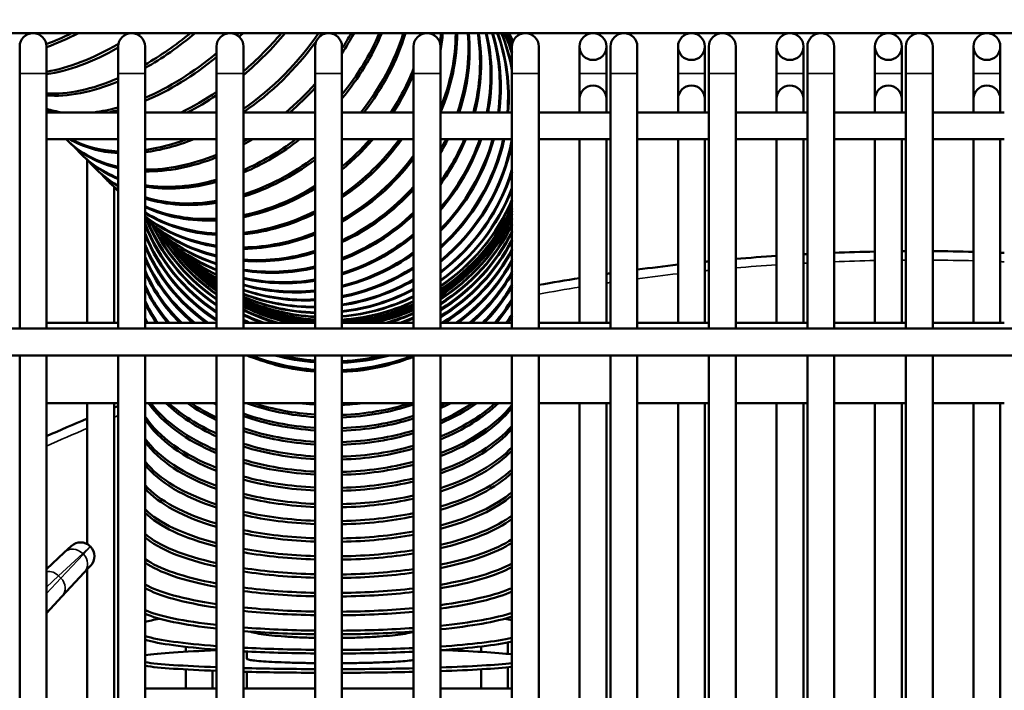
# Model space of a CAD drawing. Header units: inches. Extents: x 1 to 271, y 5 to 171.
# Tile 291 of 334: x 135.87 to 140.2, y 141.79 to 144.74. Entities that reach past the tile are written whole.
import ezdxf

# ---------------------------------------------------------------- set-up
doc = ezdxf.new("R2010")
doc.units = ezdxf.units.IN
doc.header["$LTSCALE"] = 8
doc.header["$MEASUREMENT"] = 0
for name, color, linetype, lineweight in [('Dimension (ANSI)', 7, 'Continuous', 25), ('Visible (ANSI)', 7, 'Continuous', 50), ('Visible Narrow (ANSI)', 7, 'Continuous', 35)]:
    doc.layers.add(name, color=color, linetype=linetype, lineweight=lineweight)
doc.styles.add('Dimension Text', font='tahoma.ttf')
doc.dimstyles.new('Dual Dimension', dxfattribs={"dimscale": 8, "dimtxt": 0.12, "dimasz": 0.098425, "dimexe": 0.125, "dimexo": 0.0625, "dimgap": 0.031496, "dimtad": 0, "dimtih": 1, "dimtoh": 1, "dimrnd": 1e-08, "dimzin": 4, "dimdsep": 46, "dimtxsty": 'Dimension Text', "dimcen": 0.09, "dimdle": 0.393701, "dimclrd": 256, "dimclre": 256, "dimclrt": 256, "dimadec": 0, "dimazin": 1, "dimtfac": 1, "dimtofl": 0, "dimtmove": 0, "dimatfit": 3, "dimfxl": 1, "dimtolj": 1, "dimtzin": 4, "dimlwd": -1, "dimlwe": -1, "dimarcsym": 0})

# ---------------------------------------------------------------- blocks, each defined once
blk = doc.blocks.new('*D10')
at = {"layer": 'Defpoints', "color": 0, "transparency": 16777216}
for p in [(179.2848, 157.7079), (123.1798, 140.6812), (179.2848, 140.6812)]:
    blk.add_point(p, dxfattribs=at)
at = {"layer": 'Dimension (ANSI)', "transparency": 16777216}
for p, q in [((123.1798, 141.1812), (123.1798, 158.7079)), ((179.2848, 141.1812), (179.2848, 158.7079)), ((123.9672, 157.7079), (146.443, 157.7079)), ((178.4974, 157.7079), (156.0215, 157.7079))]:
    blk.add_line(p, q, dxfattribs=at)
for points in [[(123.9672, 157.8392), (123.9672, 157.5767), (123.1798, 157.7079)], [(178.4974, 157.8392), (178.4974, 157.5767), (179.2848, 157.7079)]]:
    blk.add_solid(points, dxfattribs=at)
at = {"layer": 'Dimension (ANSI)', "transparency": 16777216, "insert": (151.2323, 157.7079), "char_height": 0.96, "attachment_point": 5, "style": 'Dimension Text'}
blk.add_mtext('\\A1;{\\H3.0x;(}\\S56.11^ 1425.1 mm;{\\H3.0x;)}', dxfattribs=at)

msp = doc.modelspace()

# ---------------------------------------------------------------- linework, layer by layer
at = {"layer": 'Visible (ANSI)'}
for p, q in [((150.7916, 144.6842), (130.6702, 144.6842)), ((135.8671, 144.6252), (135.8671, 144.5071)), ((135.9852, 144.5071), (135.9852, 144.6252)), ((136.3002, 144.6252), (136.3002, 144.5071)), ((136.4183, 144.5071), (136.4183, 144.6252)), ((136.7332, 144.6252), (136.7332, 144.5071)), ((136.8513, 144.5071), (136.8513, 144.6252)), ((137.1663, 144.6252), (137.1663, 144.5071)), ((137.2844, 144.5071), (137.2844, 144.6252)), ((137.5994, 144.6252), (137.5994, 144.5071)), ((137.7175, 144.5071), (137.7175, 144.6252)), ((138.0324, 144.6252), (138.0324, 144.5071)), ((138.1506, 144.5071), (138.1506, 144.6252)), ((138.3298, 144.6252), (138.3298, 144.5071)), ((138.4479, 144.5071), (138.4479, 144.6252)), ((138.4655, 144.6252), (138.4655, 144.5071)), ((138.5836, 144.5071), (138.5836, 144.6252)), ((138.7629, 144.6252), (138.7629, 144.5071)), ((138.881, 144.5071), (138.881, 144.6252)), ((138.8986, 144.6252), (138.8986, 144.5071)), ((139.0167, 144.5071), (139.0167, 144.6252)), ((139.1959, 144.6252), (139.1959, 144.5071)), ((139.314, 144.5071), (139.314, 144.6252)), ((139.3317, 144.6252), (139.3317, 144.5071)), ((139.4498, 144.5071), (139.4498, 144.6252)), ((139.629, 144.6252), (139.629, 144.5071)), ((139.7471, 144.5071), (139.7471, 144.6252)), ((139.7647, 144.6252), (139.7647, 144.5071)), ((139.8828, 144.5071), (139.8828, 144.6252)), ((140.0621, 144.6252), (140.0621, 144.5071)), ((140.1802, 144.5071), (140.1802, 144.6252)), ((135.8671, 144.5071), (135.8671, 143.385)), ((135.9852, 144.5071), (135.9852, 143.385)), ((136.3002, 144.5071), (136.3002, 143.385)), ((136.4183, 144.5071), (136.4183, 143.385)), ((136.7332, 144.5071), (136.7332, 143.385)), ((136.8513, 144.5071), (136.8513, 143.385)), ((137.1663, 144.5071), (137.1663, 143.385)), ((137.2844, 144.5071), (137.2844, 143.385)), ((137.5994, 144.5071), (137.5994, 143.385)), ((137.7175, 144.5071), (137.7175, 143.385)), ((138.0324, 144.5071), (138.0324, 143.385)), ((138.1506, 144.5071), (138.1506, 143.385)), ((138.3298, 144.5071), (138.3298, 144.3947)), ((138.4479, 144.5071), (138.4479, 144.3947)), ((138.4655, 144.5071), (138.4655, 143.385)), ((138.5836, 144.5071), (138.5836, 143.385)), ((138.7629, 144.5071), (138.7629, 144.3947)), ((138.881, 144.5071), (138.881, 144.3947)), ((138.8986, 144.5071), (138.8986, 143.385)), ((139.0167, 144.5071), (139.0167, 143.385)), ((139.1959, 144.5071), (139.1959, 144.3947)), ((139.314, 144.5071), (139.314, 144.3947)), ((139.3317, 144.5071), (139.3317, 143.385)), ((139.4498, 144.5071), (139.4498, 143.385)), ((139.629, 144.5071), (139.629, 144.3947)), ((139.7471, 144.5071), (139.7471, 144.3947)), ((139.7647, 144.5071), (139.7647, 143.385)), ((139.8828, 144.5071), (139.8828, 143.385)), ((140.0621, 144.5071), (140.0621, 144.3947)), ((140.1802, 144.5071), (140.1802, 144.3947)), ((138.3298, 144.3947), (138.3298, 144.3356)), ((138.4479, 144.3356), (138.4479, 144.3947)), ((138.7629, 144.3947), (138.7629, 144.3356)), ((138.881, 144.3356), (138.881, 144.3947)), ((139.1959, 144.3947), (139.1959, 144.3356)), ((139.314, 144.3356), (139.314, 144.3947)), ((139.629, 144.3947), (139.629, 144.3356)), ((139.7471, 144.3356), (139.7471, 144.3947)), ((140.0621, 144.3947), (140.0621, 144.3356)), ((140.1802, 144.3356), (140.1802, 144.3947)), ((135.9852, 144.3356), (136.3002, 144.3356)), ((136.4183, 144.3356), (136.7332, 144.3356)), ((136.8513, 144.3356), (137.1663, 144.3356)), ((137.2844, 144.3356), (137.5994, 144.3356)), ((137.7175, 144.3356), (138.0324, 144.3356)), ((138.1506, 144.3356), (138.4655, 144.3356)), ((138.5836, 144.3356), (138.8986, 144.3356)), ((139.0167, 144.3356), (139.3317, 144.3356)), ((139.4498, 144.3356), (139.7647, 144.3356)), ((139.8828, 144.3356), (140.1978, 144.3356)), ((135.9852, 144.2175), (136.3002, 144.2175)), ((136.0724, 144.2167), (136.0806, 144.2085)), ((136.4183, 144.2175), (136.7332, 144.2175)), ((136.8513, 144.2175), (137.1663, 144.2175)), ((137.2844, 144.2175), (137.5994, 144.2175)), ((137.7175, 144.2175), (138.0324, 144.2175)), ((138.1506, 144.2175), (138.4655, 144.2175)), ((138.3298, 144.2175), (138.3298, 143.4104)), ((138.4479, 144.2175), (138.4479, 143.4104)), ((138.5836, 144.2175), (138.8986, 144.2175)), ((138.7629, 144.2175), (138.7629, 143.4104)), ((138.881, 144.2175), (138.881, 143.4104)), ((139.0167, 144.2175), (139.3317, 144.2175)), ((139.1959, 144.2175), (139.1959, 143.4104)), ((139.314, 144.2175), (139.314, 143.4104)), ((139.4498, 144.2175), (139.7647, 144.2175)), ((139.629, 144.2175), (139.629, 143.4104)), ((139.7471, 144.2175), (139.7471, 143.4104)), ((139.8828, 144.2175), (140.1978, 144.2175)), ((140.0621, 144.2175), (140.0621, 143.4104)), ((140.1802, 144.2175), (140.1802, 143.4104)), ((136.1358, 144.1534), (136.1436, 144.1456)), ((136.1644, 144.126), (136.1644, 143.4104)), ((136.1958, 144.0933), (136.2032, 144.086)), ((136.2524, 144.0367), (136.2593, 144.0298)), ((136.2825, 144.0079), (136.2825, 143.4104)), ((136.4416, 143.8475), (136.4466, 143.8425)), ((136.479, 143.8101), (136.4835, 143.8057)), ((136.5122, 143.7769), (136.5161, 143.773)), ((136.5412, 143.7479), (136.5446, 143.7446)), ((136.5658, 143.7233), (136.5687, 143.7205)), ((136.5861, 143.7031), (136.5884, 143.7008)), ((136.6019, 143.6873), (136.6036, 143.6855)), ((136.6132, 143.6759), (136.6143, 143.6748)), ((136.62, 143.6691), (136.6206, 143.6686)), ((136.3002, 143.4104), (135.9852, 143.4104)), ((136.7332, 143.4104), (136.4183, 143.4104)), ((137.1663, 143.4104), (136.8513, 143.4104)), ((137.5994, 143.4104), (137.2844, 143.4104)), ((138.0324, 143.4104), (137.7175, 143.4104)), ((138.4655, 143.4104), (138.1506, 143.4104)), ((138.8986, 143.4104), (138.5836, 143.4104)), ((139.3317, 143.4104), (139.0167, 143.4104)), ((139.7647, 143.4104), (139.4498, 143.4104)), ((140.1978, 143.4104), (139.8828, 143.4104)), ((150.8541, 143.385), (130.6702, 143.385)), ((150.8541, 143.2669), (130.6702, 143.2669)), ((135.8671, 143.2669), (135.8671, 138.8968)), ((135.9852, 143.2669), (135.9852, 138.8968)), ((136.3002, 143.2669), (136.3002, 138.8968)), ((136.4183, 143.2669), (136.4183, 138.8968)), ((136.7332, 143.2669), (136.7332, 138.8968)), ((136.8513, 143.2669), (136.8513, 138.8968)), ((137.1663, 143.2669), (137.1663, 138.8968)), ((137.2844, 143.2669), (137.2844, 138.8968)), ((137.5994, 143.2669), (137.5994, 138.8968)), ((137.7175, 143.2669), (137.7175, 138.8968)), ((138.0324, 143.2669), (138.0324, 138.8968)), ((138.1506, 143.2669), (138.1506, 138.8968)), ((138.4655, 143.2669), (138.4655, 138.8968)), ((138.5836, 143.2669), (138.5836, 138.8968)), ((138.8986, 143.2669), (138.8986, 138.8968)), ((139.0167, 143.2669), (139.0167, 138.8968)), ((139.3317, 143.2669), (139.3317, 138.8968)), ((139.4498, 143.2669), (139.4498, 138.8968)), ((139.7647, 143.2669), (139.7647, 138.8968)), ((139.8828, 143.2669), (139.8828, 138.8968)), ((136.3002, 143.0566), (135.9852, 143.0566)), ((136.1644, 143.0566), (136.1644, 142.4364)), ((136.2825, 143.0566), (136.2825, 141.4711)), ((136.7332, 143.0566), (136.4183, 143.0566)), ((137.1663, 143.0566), (136.8513, 143.0566)), ((137.5994, 143.0566), (137.2844, 143.0566)), ((138.0324, 143.0566), (137.7175, 143.0566)), ((138.4655, 143.0566), (138.1506, 143.0566)), ((138.3298, 143.0566), (138.3298, 140.9147)), ((138.4479, 143.0566), (138.4479, 140.9147)), ((138.8986, 143.0566), (138.5836, 143.0566)), ((138.7629, 143.0566), (138.7629, 140.9147)), ((138.881, 143.0566), (138.881, 140.9147)), ((139.3317, 143.0566), (139.0167, 143.0566)), ((139.1959, 143.0566), (139.1959, 140.8091)), ((139.314, 143.0566), (139.314, 140.7679)), ((139.7647, 143.0566), (139.4498, 143.0566)), ((139.629, 143.0566), (139.629, 140.7369)), ((139.7471, 143.0566), (139.7471, 140.7369)), ((140.1978, 143.0566), (139.8828, 143.0566)), ((140.0621, 143.0566), (140.0621, 140.6033)), ((140.1802, 143.0566), (140.1802, 140.3958)), ((136.0633, 142.3998), (135.9852, 142.3269)), ((136.0633, 142.3998), (136.0938, 142.4282)), ((136.1783, 142.4256), (136.1771, 142.4267)), ((136.0527, 142.206), (136.1513, 142.3118)), ((136.1797, 142.3422), (136.1513, 142.3118)), ((136.1644, 142.3258), (136.1644, 141.5669)), ((136.0527, 142.206), (135.9852, 142.1336)), ((138.0148, 142.1128), (138.0148, 142.1055)), ((138.0148, 142.0042), (138.0148, 141.9538)), ((136.5975, 141.9849), (136.5975, 141.9634)), ((136.7156, 141.9738), (136.7156, 141.969)), ((136.866, 141.9643), (136.866, 141.9324)), ((137.8967, 141.9864), (137.8967, 141.9627)), ((136.5975, 141.8854), (136.5975, 141.8016)), ((136.7156, 141.8798), (136.7156, 141.8016)), ((136.866, 141.8751), (136.866, 141.8016)), ((137.8967, 141.8861), (137.8967, 141.8016)), ((138.0148, 141.8951), (138.0148, 141.8016)), ((136.7332, 141.8016), (136.4183, 141.8016)), ((137.1663, 141.8016), (136.8513, 141.8016)), ((137.5994, 141.8016), (137.2844, 141.8016)), ((138.0324, 141.8016), (137.7175, 141.8016))]:
    msp.add_line(p, q, dxfattribs=at)
for centre in [(138.3888, 144.6252), (138.8219, 144.6252), (139.255, 144.6252), (139.688, 144.6252), (140.1211, 144.6252)]:
    msp.add_circle(centre, 0.0591, dxfattribs=at)
for centre, radius, start, end in [((135.9261, 144.6252), 0.0591, 0, 180), ((136.3592, 144.6252), 0.0591, 0, 180), ((136.7923, 144.6252), 0.0591, 0, 180), ((137.2254, 144.6252), 0.0591, 0, 180), ((137.6584, 144.6252), 0.0591, 0, 180), ((137.241, 144.2856), 0.875, 24.4978, 27.1024), ((138.0915, 144.6252), 0.0591, 0, 180), ((138.5246, 144.6252), 0.0591, 0, 180), ((138.9576, 144.6252), 0.0591, 0, 180), ((139.3907, 144.6252), 0.0591, 0, 180), ((139.8238, 144.6252), 0.0591, 0, 180), ((138.3888, 144.3947), 0.0591, 0, 180), ((138.8219, 144.3947), 0.0591, 0, 180), ((139.255, 144.3947), 0.0591, 0, 180), ((139.688, 144.3947), 0.0591, 0, 180), ((140.1211, 144.3947), 0.0591, 0, 180), ((137.241, 144.2856), 0.875, 302.9955, 334.7599), ((139.8223, 134.2766), 9.4488, 93.80097, 94.89093), ((139.8223, 134.2766), 9.4488, 92.97647, 93.08347), ((139.8223, 134.2766), 9.4488, 91.17221, 92.25952), ((139.8223, 134.2766), 9.4488, 90.34908, 90.45593), ((139.8223, 134.2766), 9.4488, 88.54591, 89.63288), ((139.8223, 134.2766), 9.4488, 87.72242, 87.82935), ((137.241, 144.2856), 0.875, 224.9214, 234.5293), ((139.8223, 134.2766), 9.4488, 96.43778, 97.53273), ((139.8223, 134.2766), 9.4488, 95.61015, 95.71753), ((139.8223, 134.2766), 9.4488, 99.08836, 100.19075), ((139.8223, 134.2766), 9.4488, 98.25578, 98.36377), ((137.241, 144.2856), 0.875, 243.5573, 265.104), ((137.241, 144.2856), 0.875, 272.8451, 294.1791), ((139.8223, 134.2766), 9.4488, 111.88589, 112.00108), ((139.8223, 134.2766), 9.4488, 112.77567, 113.95961), ((136.1347, 142.3843), 0.06, 45, 133), ((136.1358, 142.3832), 0.06, 317, 45)]:
    msp.add_arc(centre, radius, start, end, dxfattribs=at)
for centre, major_axis, ratio, start_param, end_param in [((136.2517, 145.2748), (0.6187, 0.6187), 0.440394, 3.890643, 4.064638), ((136.2619, 145.2647), (-0.6187, -0.6187), 0.440394, 0.734313, 0.953114), ((136.3311, 145.1955), (0.6187, 0.6187), 0.485302, 4.322288, 4.326127), ((136.341, 145.1856), (-0.6187, -0.6187), 0.485302, 1.18865, 1.205788), ((136.4083, 145.1183), (0.6187, 0.6187), 0.528964, 4.240086, 4.530048), ((136.4179, 145.1087), (-0.6187, -0.6187), 0.528964, 1.084775, 1.405822), ((136.4831, 145.0435), (0.6187, 0.6187), 0.571268, 4.689574, 4.702974), ((136.4924, 145.0342), (-0.6187, -0.6187), 0.571268, 1.550084, 1.576406), ((136.6247, 144.9019), (0.6187, 0.6187), 0.651372, 4.447037, 4.990514), ((136.5553, 144.9713), (0.6187, 0.6187), 0.612106, 4.583518, 4.854801), ((136.5642, 144.9623), (-0.6187, -0.6187), 0.612106, 1.428456, 1.726599), ((136.6333, 144.8933), (-0.6187, -0.6187), 0.651372, 1.293252, 1.808321), ((136.6333, 144.8933), (-0.6187, -0.6187), 0.651372, 1.8405, 1.861065), ((136.7545, 144.7721), (0.6187, 0.6187), 0.724793, 4.851553, 5.224317), ((136.7623, 144.7643), (-0.6187, -0.6187), 0.724793, 1.695897, 2.092988), ((136.6911, 144.8354), (0.6187, 0.6187), 0.688967, 5.019264, 5.11305), ((136.6993, 144.8272), (-0.6187, -0.6187), 0.688967, 1.860083, 1.982587), ((136.8145, 144.712), (0.6187, 0.6187), 0.758758, 4.855471, 5.325638), ((136.8219, 144.7047), (-0.6187, -0.6187), 0.758758, 1.724694, 2.193538), ((136.8711, 144.6555), (0.6187, 0.6187), 0.790776, 5.415843, 5.417967), ((136.878, 144.6485), (-0.6187, -0.6187), 0.790776, 2.284843, 2.285162), ((136.9241, 144.6024), (0.6187, 0.6187), 0.820763, 5.446387, 5.502018), ((136.9734, 144.5532), (0.6187, 0.6187), 0.848644, 5.168956, 5.578327), ((136.9306, 144.596), (-0.6187, -0.6187), 0.820763, 2.270075, 2.368546), ((136.9794, 144.5472), (-0.6187, -0.6187), 0.848644, 2.010759, 2.444212), ((137.0189, 144.5077), (0.6187, 0.6187), 0.874347, 5.219885, 5.6473), ((137.0243, 144.5022), (-0.6187, -0.6187), 0.874347, 2.085119, 2.512553), ((137.0603, 144.4662), (0.6187, 0.6187), 0.897805, 5.286229, 5.70924), ((137.0653, 144.4613), (-0.6187, -0.6187), 0.897805, 2.150701, 2.573862), ((137.0977, 144.4289), (0.6187, 0.6187), 0.918958, 5.344391, 5.764371), ((137.1022, 144.4244), (-0.6187, -0.6187), 0.918958, 2.208139, 2.628356), ((137.1309, 144.3956), (0.6187, 0.6187), 0.937752, 5.39486, 5.812849), ((137.1349, 144.3917), (-0.6187, -0.6187), 0.937752, 2.257911, 2.676187), ((137.1599, 144.3667), (0.6187, 0.6187), 0.954139, 5.438011, 5.85478), ((137.1633, 144.3633), (-0.6187, -0.6187), 0.954139, 2.300381, 2.717456), ((137.1845, 144.342), (0.6187, 0.6187), 0.968077, 5.689669, 5.890228), ((137.1874, 144.3392), (0.6187, 0.6187), 0.968077, 5.707607, 5.893819), ((137.2048, 144.3218), (0.6187, 0.6187), 0.97953, 5.807186, 5.919226), ((137.2071, 144.3195), (0.6187, 0.6187), 0.97953, 5.815985, 5.922123), ((137.2206, 144.306), (0.6187, 0.6187), 0.988468, 5.870994, 5.941787), ((137.2223, 144.3043), (0.6187, 0.6187), 0.988468, 5.875964, 5.943974), ((137.2319, 144.2947), (0.6187, 0.6187), 0.994869, 5.903586, 5.957909), ((137.2331, 144.2935), (0.6187, 0.6187), 0.994869, 5.906149, 5.959375), ((137.2387, 144.2879), (0.6187, 0.6187), 0.998717, 5.920125, 5.967586), ((137.2393, 144.2873), (0.6187, 0.6187), 0.998717, 5.921311, 5.968322), ((136.3311, 145.1955), (0.6187, 0.6187), 0.485302, 3.733523, 4.217382), ((136.341, 145.1856), (-0.6187, -0.6187), 0.485302, 0.575206, 1.059547), ((136.4831, 145.0435), (0.6187, 0.6187), 0.571268, 4.10228, 4.552061), ((136.4924, 145.0342), (-0.6187, -0.6187), 0.571268, 0.947593, 1.396587), ((136.8711, 144.6555), (0.6187, 0.6187), 0.790776, 4.963983, 5.219746), ((136.4083, 145.1183), (0.6187, 0.6187), 0.528964, 3.576733, 4.070722), ((136.878, 144.6485), (-0.6187, -0.6187), 0.790776, 1.831974, 2.055896), ((136.4179, 145.1087), (-0.6187, -0.6187), 0.528964, 0.417806, 0.91523), ((136.6911, 144.8354), (0.6187, 0.6187), 0.688967, 4.587888, 4.793757), ((136.6993, 144.8272), (-0.6187, -0.6187), 0.688967, 1.460819, 1.638155), ((136.5553, 144.9713), (0.6187, 0.6187), 0.612106, 4.19356, 4.410958), ((136.5642, 144.9623), (-0.6187, -0.6187), 0.612106, 1.076999, 1.256664), ((136.4831, 145.0435), (-0.6187, -0.6187), 0.571268, 0.278157, 0.404263), ((136.4924, 145.0342), (-0.6187, -0.6187), 0.571268, 0.259775, 0.320662), ((136.4831, 145.0435), (0.6187, 0.6187), 0.571268, 3.77538, 3.933745), ((136.4924, 145.0342), (-0.6187, -0.6187), 0.571268, 0.717389, 0.778644), ((136.6911, 144.8354), (-0.6187, -0.6187), 0.688967, 6.281314, 6.703402), ((136.6333, 144.8933), (-0.6187, -0.6187), 0.651372, 0.16258, 0.525428), ((136.6247, 144.9019), (-0.6187, -0.6187), 0.651372, 0.192447, 0.538412), ((136.6247, 144.9019), (0.6187, 0.6187), 0.651372, 3.851726, 4.103824), ((136.6333, 144.8933), (-0.6187, -0.6187), 0.651372, 0.698003, 0.992099), ((136.7545, 144.7721), (0.6187, 0.6187), 0.724793, 4.212318, 4.527415), ((136.7623, 144.7643), (-0.6187, -0.6187), 0.724793, 1.060448, 1.400537), ((136.6911, 144.8354), (0.6187, 0.6187), 0.688967, 4.323964, 4.35003), ((136.6993, 144.8272), (-0.6187, -0.6187), 0.688967, 1.171214, 1.227364), ((136.9241, 144.6024), (0.6187, 0.6187), 0.820763, 4.491998, 4.897975), ((136.9306, 144.596), (-0.6187, -0.6187), 0.820763, 1.341383, 1.765568), ((136.8711, 144.6555), (0.6187, 0.6187), 0.790776, 4.594783, 4.792866), ((136.878, 144.6485), (-0.6187, -0.6187), 0.790776, 1.442915, 1.661792), ((137.1845, 144.342), (0.6187, 0.6187), 0.968077, 4.610507, 5.336464), ((137.1599, 144.3667), (0.6187, 0.6187), 0.954139, 4.660676, 5.299009), ((137.1633, 144.3633), (-0.6187, -0.6187), 0.954139, 1.513872, 2.161437), ((137.1309, 144.3956), (0.6187, 0.6187), 0.937752, 4.722681, 5.254096), ((137.1349, 144.3917), (-0.6187, -0.6187), 0.937752, 1.574695, 2.11724), ((137.0977, 144.4289), (0.6187, 0.6187), 0.918958, 4.798647, 5.201331), ((137.1022, 144.4244), (-0.6187, -0.6187), 0.918958, 1.649225, 2.06522), ((137.0603, 144.4662), (0.6187, 0.6187), 0.897805, 4.892148, 5.140185), ((137.0653, 144.4613), (-0.6187, -0.6187), 0.897805, 1.740835, 2.004866), ((137.0189, 144.5077), (0.6187, 0.6187), 0.874347, 5.010008, 5.069953), ((137.0243, 144.5022), (-0.6187, -0.6187), 0.874347, 1.855859, 1.935492), ((136.6993, 144.8272), (-0.6187, -0.6187), 0.688967, 0, 0.407386), ((136.7545, 144.7721), (-0.6187, -0.6187), 0.724793, 6.220116, 6.590107), ((137.1874, 144.3392), (-0.6187, -0.6187), 0.968077, 1.464729, 2.178812), ((136.7623, 144.7643), (-0.6187, -0.6187), 0.724793, 0, 0.294174), ((136.6911, 144.8354), (0.6187, 0.6187), 0.688967, 3.737425, 4.165147), ((136.6993, 144.8272), (-0.6187, -0.6187), 0.688967, 0.584091, 1.012626), ((136.8145, 144.712), (0.6187, 0.6187), 0.758758, 4.110731, 4.533365), ((136.8219, 144.7047), (-0.6187, -0.6187), 0.758758, 0.959641, 1.381158), ((136.9734, 144.5532), (0.6187, 0.6187), 0.848644, 4.401981, 4.889665), ((136.9794, 144.5472), (-0.6187, -0.6187), 0.848644, 1.252417, 1.736564), ((136.8145, 144.712), (-0.6187, -0.6187), 0.758758, 6.226233, 6.481051), ((136.8219, 144.7047), (-0.6187, -0.6187), 0.758758, 0, 0.18513), ((137.2048, 144.3218), (0.6187, 0.6187), 0.97953, 4.570816, 5.20907), ((136.8711, 144.6555), (-0.6187, -0.6187), 0.790776, 6.231813, 6.375537), ((136.7545, 144.7721), (0.6187, 0.6187), 0.724793, 3.629638, 4.057407), ((137.2071, 144.3195), (-0.6187, -0.6187), 0.97953, 1.425964, 2.058677), ((136.878, 144.6485), (-0.6187, -0.6187), 0.790776, 0, 0.079541), ((136.9241, 144.6024), (-0.6187, -0.6187), 0.820763, 6.236948, 6.272773), ((136.7623, 144.7643), (-0.6187, -0.6187), 0.724793, 0.476654, 0.905608), ((136.8711, 144.6555), (0.6187, 0.6187), 0.790776, 4.018219, 4.426851), ((136.878, 144.6485), (-0.6187, -0.6187), 0.790776, 0.867843, 1.275809), ((137.0189, 144.5077), (0.6187, 0.6187), 0.874347, 4.322947, 4.778243), ((137.0243, 144.5022), (-0.6187, -0.6187), 0.874347, 1.174304, 1.627257), ((137.2206, 144.306), (0.6187, 0.6187), 0.988468, 4.540702, 5.135982), ((137.2223, 144.3043), (-0.6187, -0.6187), 0.988468, 1.396712, 1.988948), ((136.8145, 144.712), (-0.6187, -0.6187), 0.758758, 0.386298, 0.816855), ((136.8219, 144.7047), (-0.6187, -0.6187), 0.758758, 0.375229, 0.807309), ((136.8711, 144.6555), (-0.6187, -0.6187), 0.790776, 0.290194, 0.725991), ((136.878, 144.6485), (-0.6187, -0.6187), 0.790776, 0.27943, 0.717067), ((137.2319, 144.2947), (0.6187, 0.6187), 0.994869, 4.519567, 5.090668), ((137.2331, 144.2935), (-0.6187, -0.6187), 0.994869, 1.376397, 1.945796), ((137.2387, 144.2879), (0.6187, 0.6187), 0.998717, 4.507028, 5.065412), ((137.2393, 144.2873), (-0.6187, -0.6187), 0.998717, 1.364652, 1.922261), ((137.241, 144.283), (0.875, 0), 0.99863, 5.28827, 5.842662), ((137.241, 144.2822), (0.875, 0), 0.99863, 5.28827, 5.842662), ((136.9241, 144.6024), (-0.6187, -0.6187), 0.820763, 0.199411, 0.642704), ((136.9306, 144.596), (-0.6187, -0.6187), 0.820763, 0.188947, 0.634381), ((136.9734, 144.5532), (-0.6187, -0.6187), 0.848644, 0.113704, 0.566603), ((136.9794, 144.5472), (-0.6187, -0.6187), 0.848644, 0.103544, 0.558873), ((137.0189, 144.5077), (-0.6187, -0.6187), 0.874347, 0.032907, 0.4974), ((137.0243, 144.5022), (-0.6187, -0.6187), 0.874347, 0.023069, 0.490266), ((137.241, 144.1632), (-0.875, 0), 0.951057, 0.365032, 0.951717), ((136.9241, 144.6024), (0.6187, 0.6187), 0.820763, 3.934049, 4.332479), ((136.9306, 144.596), (-0.6187, -0.6187), 0.820763, 0.784345, 1.182426), ((137.0603, 144.4662), (0.6187, 0.6187), 0.897805, 4.253664, 4.686126), ((137.0653, 144.4613), (-0.6187, -0.6187), 0.897805, 1.105854, 1.53669), ((137.241, 144.2736), (0.875, 0), 0.994522, 5.28827, 5.842662), ((137.241, 144.2719), (0.875, 0), 0.994522, 5.28827, 5.842662), ((137.241, 144.2573), (0.875, 0), 0.987688, 5.28827, 5.842662), ((137.241, 144.2548), (0.875, 0), 0.987688, 5.28827, 5.842662), ((137.241, 144.2343), (0.875, 0), 0.978148, 5.28827, 5.842662), ((137.241, 144.1253), (-0.875, 0), 0.93358, 0.347459, 0.951717), ((137.241, 144.1195), (-0.875, 0), 0.93358, 0.347459, 0.951717), ((137.0603, 144.4662), (-0.6187, -0.6187), 0.897805, 6.250367, 6.718076), ((137.241, 144.1682), (-0.875, 0), 0.951057, 0.376319, 0.951717), ((137.0653, 144.4613), (-0.6187, -0.6187), 0.897805, 0, 0.428364), ((137.241, 144.2004), (0.875, 0), 0.965926, 3.583062, 4.093309), ((137.241, 144.2045), (0.875, 0), 0.965926, 3.593624, 4.093309), ((137.0977, 144.4289), (-0.6187, -0.6187), 0.918958, 6.254347, 6.662128), ((137.241, 144.231), (0.875, 0), 0.978148, 5.28827, 5.842662), ((137.241, 144.2045), (0.875, 0), 0.965926, 5.28827, 5.842662), ((137.241, 144.2004), (0.875, 0), 0.965926, 5.28827, 5.842662), ((137.241, 144.076), (-0.875, 0), 0.913545, 0.347459, 0.951717), ((137.241, 144.0695), (-0.875, 0), 0.913545, 0.347459, 0.951717), ((137.241, 144.231), (0.875, 0), 0.978148, 3.655796, 4.093309), ((137.1022, 144.4244), (-0.6187, -0.6187), 0.918958, 0, 0.373041), ((137.241, 144.2343), (0.875, 0), 0.978148, 3.666579, 4.093309), ((137.1309, 144.3956), (-0.6187, -0.6187), 0.937752, 6.258145, 6.612668), ((136.9734, 144.5532), (0.6187, 0.6187), 0.848644, 3.857672, 4.248669), ((136.9794, 144.5472), (-0.6187, -0.6187), 0.848644, 0.708615, 1.099491), ((137.0977, 144.4289), (0.6187, 0.6187), 0.918958, 4.193246, 4.608956), ((137.1022, 144.4244), (-0.6187, -0.6187), 0.918958, 1.046211, 1.460761), ((137.241, 144.1682), (0.875, 0), 0.951057, 5.28827, 5.842662), ((137.241, 144.1632), (0.875, 0), 0.951057, 5.28827, 5.842662), ((137.241, 144.0204), (-0.875, 0), 0.891007, 0.347459, 0.898447), ((137.241, 144.0131), (-0.875, 0), 0.891007, 0.347459, 0.883625), ((137.241, 144.2548), (0.875, 0), 0.987688, 3.726308, 4.093309), ((137.1349, 144.3917), (-0.6187, -0.6187), 0.937752, 0, 0.32423), ((137.241, 144.2573), (0.875, 0), 0.987688, 3.737141, 4.093309), ((137.1599, 144.3667), (-0.6187, -0.6187), 0.954139, 6.261793, 6.569673), ((137.1633, 144.3633), (-0.6187, -0.6187), 0.954139, 0, 0.281911), ((137.241, 144.2719), (0.875, 0), 0.994522, 3.79486, 4.093309), ((137.241, 144.2736), (0.875, 0), 0.994522, 3.805247, 4.093309), ((137.241, 144.1253), (0.875, 0), 0.93358, 5.28827, 5.842662), ((137.241, 144.1195), (0.875, 0), 0.93358, 5.28827, 5.842662), ((137.241, 143.9587), (-0.875, 0), 0.866025, 0.347459, 0.808835), ((137.1845, 144.342), (-0.6187, -0.6187), 0.968077, 6.265315, 6.533157), ((137.1874, 144.3392), (-0.6187, -0.6187), 0.968077, 0, 0.2461), ((137.2048, 144.3218), (-0.6187, -0.6187), 0.97953, 6.268737, 6.503162), ((137.241, 144.2822), (0.875, 0), 0.99863, 3.86153, 4.093309), ((137.2071, 144.3195), (-0.6187, -0.6187), 0.97953, 0, 0.216839), ((137.241, 144.283), (0.875, 0), 0.99863, 3.873173, 4.093309), ((137.2206, 144.306), (-0.6187, -0.6187), 0.988468, 6.272079, 6.479745), ((137.0189, 144.5077), (0.6187, 0.6187), 0.874347, 3.78867, 4.17431), ((137.0243, 144.5022), (-0.6187, -0.6187), 0.874347, 0.640248, 1.025931), ((137.1309, 144.3956), (0.6187, 0.6187), 0.937752, 4.141042, 4.544179), ((137.1349, 144.3917), (-0.6187, -0.6187), 0.937752, 0.994741, 1.39704), ((137.241, 144.076), (0.875, 0), 0.913545, 5.299393, 5.842662), ((137.241, 144.0695), (0.875, 0), 0.913545, 5.313934, 5.842662), ((137.241, 143.9507), (-0.875, 0), 0.866025, 0.347459, 0.793662), ((137.2223, 144.3043), (-0.6187, -0.6187), 0.988468, 0, 0.19418), ((137.2319, 144.2947), (-0.6187, -0.6187), 0.994869, 6.27536, 6.462964), ((137.2331, 144.2935), (-0.6187, -0.6187), 0.994869, 0, 0.17818), ((137.2387, 144.2879), (-0.6187, -0.6187), 0.998717, 6.2786, 6.452872), ((137.2393, 144.2873), (-0.6187, -0.6187), 0.998717, 0, 0.168883), ((137.0603, 144.4662), (0.6187, 0.6187), 0.897805, 3.72673, 4.108592), ((137.0653, 144.4613), (-0.6187, -0.6187), 0.897805, 0.578942, 0.96096), ((137.1599, 144.3667), (0.6187, 0.6187), 0.954139, 4.096562, 4.490166), ((137.241, 144.0204), (0.875, 0), 0.891007, 5.384738, 5.842662), ((137.241, 144.0131), (0.875, 0), 0.891007, 5.39956, 5.842662), ((137.241, 143.891), (-0.875, 0), 0.838671, 0.347459, 0.714002), ((137.241, 143.8823), (-0.875, 0), 0.838671, 0.347459, 0.698394), ((137.0977, 144.4289), (0.6187, 0.6187), 0.918958, 3.671623, 4.050909), ((137.1633, 144.3633), (-0.6187, -0.6187), 0.954139, 0.950967, 1.343963), ((137.241, 143.9587), (0.875, 0), 0.866025, 5.47435, 5.842662), ((137.241, 143.9507), (0.875, 0), 0.866025, 5.489523, 5.842662), ((137.241, 143.8175), (-0.875, 0), 0.809017, 0.347459, 0.612747), ((137.241, 143.8081), (-0.875, 0), 0.809017, 0.347459, 0.596598), ((137.1022, 144.4244), (-0.6187, -0.6187), 0.918958, 0.524472, 0.90399), ((137.1309, 144.3956), (0.6187, 0.6187), 0.937752, 3.623183, 4.000804), ((137.1349, 144.3917), (-0.6187, -0.6187), 0.937752, 0.47668, 0.854575), ((137.1845, 144.342), (0.6187, 0.6187), 0.968077, 4.059437, 4.445816), ((137.1874, 144.3392), (-0.6187, -0.6187), 0.968077, 0.914529, 1.300469), ((137.241, 143.891), (0.875, 0), 0.838671, 5.569183, 5.842662), ((137.241, 143.8823), (0.875, 0), 0.838671, 5.584791, 5.842662), ((137.1599, 144.3667), (0.6187, 0.6187), 0.954139, 3.581301, 3.957929), ((137.1633, 144.3633), (-0.6187, -0.6187), 0.954139, 0.435458, 0.812376), ((137.1845, 144.342), (0.6187, 0.6187), 0.968077, 3.545905, 3.922019), ((137.1874, 144.3392), (-0.6187, -0.6187), 0.968077, 0.400738, 0.777132), ((137.2048, 144.3218), (-0.6187, -0.6187), 0.97953, 0.375364, 0.75128), ((137.2071, 144.3195), (-0.6187, -0.6187), 0.97953, 0.372482, 0.748647), ((137.2048, 144.3218), (0.6187, 0.6187), 0.97953, 4.029388, 4.410361), ((137.2071, 144.3195), (-0.6187, -0.6187), 0.97953, 0.885155, 1.265816), ((137.2206, 144.306), (0.6187, 0.6187), 0.988468, 4.006211, 4.383263), ((137.2223, 144.3043), (-0.6187, -0.6187), 0.988468, 0.862643, 1.239484), ((137.241, 143.7385), (-0.875, 0), 0.777146, 0.347459, 0.503515), ((137.241, 143.7285), (-0.875, 0), 0.777146, 0.347459, 0.486687), ((137.2206, 144.306), (-0.6187, -0.6187), 0.988468, 0.352848, 0.728748), ((137.2223, 144.3043), (-0.6187, -0.6187), 0.988468, 0.350672, 0.726775), ((137.2319, 144.2947), (-0.6187, -0.6187), 0.994869, 0.33676, 0.712724), ((137.2331, 144.2935), (-0.6187, -0.6187), 0.994869, 0.335303, 0.711409), ((137.2387, 144.2879), (-0.6187, -0.6187), 0.998717, 0.327105, 0.703138), ((137.2393, 144.2873), (-0.6187, -0.6187), 0.998717, 0.326374, 0.70248), ((137.241, 144.283), (0.875, 0), 0.99863, 4.250877, 4.626937), ((137.241, 144.2822), (0.875, 0), 0.99863, 4.250877, 4.626937), ((137.241, 144.2736), (0.875, 0), 0.994522, 4.250877, 4.584946), ((137.241, 144.2719), (0.875, 0), 0.994522, 4.250877, 4.570624), ((137.241, 144.2573), (0.875, 0), 0.987688, 4.250877, 4.511783), ((137.241, 144.2548), (0.875, 0), 0.987688, 4.250877, 4.497733), ((137.2319, 144.2947), (0.6187, 0.6187), 0.994869, 3.989754, 4.364148), ((137.2331, 144.2935), (-0.6187, -0.6187), 0.994869, 0.846848, 1.22111), ((137.2387, 144.2879), (0.6187, 0.6187), 0.998717, 3.979919, 4.352773), ((137.2393, 144.2873), (-0.6187, -0.6187), 0.998717, 0.83767, 1.210461), ((137.241, 144.283), (0.875, 0), 0.99863, 4.765182, 5.134394), ((137.241, 144.2822), (0.875, 0), 0.99863, 4.780982, 5.134394), ((137.241, 144.2736), (0.875, 0), 0.994522, 4.839832, 5.134394), ((137.241, 144.2719), (0.875, 0), 0.994522, 4.854153, 5.134394), ((137.241, 143.8175), (0.875, 0), 0.809017, 5.670439, 5.842662), ((137.241, 143.8081), (0.875, 0), 0.809017, 5.686587, 5.842662), ((137.241, 144.2343), (0.875, 0), 0.978148, 4.250877, 4.438027), ((137.241, 144.231), (0.875, 0), 0.978148, 4.250877, 4.424029), ((137.241, 144.2045), (0.875, 0), 0.965926, 4.250877, 4.363025), ((137.241, 144.2004), (0.875, 0), 0.965926, 4.250877, 4.348981), ((137.241, 144.2573), (0.875, 0), 0.987688, 4.912995, 5.134394), ((137.241, 144.2548), (0.875, 0), 0.987688, 4.927045, 5.134394), ((137.241, 144.2343), (0.875, 0), 0.978148, 4.986751, 5.134394), ((137.241, 144.231), (0.875, 0), 0.978148, 5.000749, 5.134394), ((137.241, 144.2045), (0.875, 0), 0.965926, 5.061753, 5.134394), ((137.241, 143.7385), (0.875, 0), 0.777146, 5.77967, 5.842662), ((137.241, 143.7285), (0.875, 0), 0.777146, 5.796499, 5.842662), ((137.241, 143.6542), (-0.875, 0), 0.743145, 0.347459, 0.384224), ((137.241, 143.6435), (-0.875, 0), 0.743145, 0.347459, 0.366527), ((137.241, 144.1682), (0.875, 0), 0.951057, 4.250877, 4.286267), ((137.241, 144.1632), (0.875, 0), 0.951057, 4.250877, 4.272113), ((137.241, 144.2004), (0.875, 0), 0.965926, 5.075797, 5.134394), ((137.241, 143.9507), (0.875, 0), 0.866025, 4.266711, 4.269831), ((137.241, 143.9587), (0.875, 0), 0.866025, 4.291867, 4.626937), ((137.241, 144.0131), (0.875, 0), 0.891007, 4.418505, 4.626937), ((137.241, 144.0204), (0.875, 0), 0.891007, 4.452596, 4.626937), ((137.241, 143.9587), (0.875, 0), 0.866025, 4.762045, 5.132911), ((137.241, 144.0131), (0.875, 0), 0.891007, 4.762045, 5.006273), ((137.241, 144.0204), (0.875, 0), 0.891007, 4.762045, 4.972182), ((137.241, 143.9507), (0.875, 0), 0.866025, 4.446527, 4.626937), ((137.241, 143.9507), (0.875, 0), 0.866025, 4.762045, 4.978251), ((137.241, 143.2551), (0.875, 0), 0.587785, 3.537637, 4.093309), ((137.241, 143.268), (0.875, 0), 0.587785, 3.565077, 4.093309), ((137.241, 143.3589), (0.875, 0), 0.62932, 3.722619, 4.093309), ((137.241, 143.3713), (0.875, 0), 0.62932, 3.74988, 4.093309), ((137.241, 143.4584), (0.875, 0), 0.669131, 3.897863, 4.093309), ((137.241, 143.4703), (0.875, 0), 0.669131, 3.926163, 4.093309), ((137.241, 143.5534), (0.875, 0), 0.707107, 4.073579, 4.093309), ((137.241, 143.6435), (0.875, 0), 0.743145, 4.266967, 4.626937), ((137.241, 143.6542), (0.875, 0), 0.743145, 4.306859, 4.626937), ((137.241, 143.7285), (0.875, 0), 0.777146, 4.556993, 4.626937), ((137.241, 143.6542), (0.875, 0), 0.743145, 4.762045, 5.117919), ((137.241, 143.7285), (0.875, 0), 0.777146, 4.762045, 4.867785), ((137.241, 143.6435), (0.875, 0), 0.743145, 4.762045, 5.134394), ((137.241, 143.3589), (0.875, 0), 0.62932, 5.28827, 5.702159), ((137.241, 143.3713), (0.875, 0), 0.62932, 5.28827, 5.674898), ((137.241, 143.4584), (0.875, 0), 0.669131, 5.28827, 5.526915), ((137.241, 143.4703), (0.875, 0), 0.669131, 5.28827, 5.498614), ((137.241, 143.5534), (0.875, 0), 0.707107, 5.28827, 5.351199), ((137.241, 143.5647), (0.875, 0), 0.707107, 5.28827, 5.319864), ((137.241, 143.268), (0.875, 0), 0.587785, 5.28827, 5.842662), ((137.241, 143.5647), (0.875, 0), 0.707107, 4.250877, 4.626937), ((137.241, 143.5647), (0.875, 0), 0.707107, 4.762045, 5.134394), ((137.241, 143.2551), (0.875, 0), 0.587785, 5.28827, 5.842662), ((137.241, 143.1606), (-0.875, 0), 0.544639, 0.347459, 0.951717), ((137.241, 143.1472), (-0.875, 0), 0.544639, 0.347459, 0.951717), ((137.241, 143.5534), (0.875, 0), 0.707107, 4.250877, 4.626937), ((137.241, 143.5534), (0.875, 0), 0.707107, 4.762045, 5.134394), ((137.241, 143.1606), (0.875, 0), 0.544639, 5.28827, 5.842662), ((137.241, 143.4703), (0.875, 0), 0.669131, 4.250877, 4.626937), ((137.241, 143.4584), (0.875, 0), 0.669131, 4.250877, 4.626937), ((137.241, 143.4703), (0.875, 0), 0.669131, 4.762045, 5.134394), ((137.241, 143.4584), (0.875, 0), 0.669131, 4.762045, 5.134394), ((137.241, 143.1472), (0.875, 0), 0.544639, 5.28827, 5.842662), ((137.241, 143.0494), (-0.875, 0), 0.5, 0.347459, 0.951717), ((137.241, 143.0356), (-0.875, 0), 0.5, 0.347459, 0.951717), ((137.241, 143.3713), (0.875, 0), 0.62932, 4.250877, 4.626937), ((137.241, 143.3589), (0.875, 0), 0.62932, 4.250877, 4.626937), ((137.241, 143.3713), (0.875, 0), 0.62932, 4.762045, 5.134394), ((137.241, 143.3589), (0.875, 0), 0.62932, 4.762045, 5.134394), ((137.241, 143.0494), (0.875, 0), 0.5, 5.28827, 5.842662), ((137.241, 143.0356), (0.875, 0), 0.5, 5.28827, 5.842662), ((137.241, 142.9348), (-0.875, 0), 0.45399, 0.347459, 0.951717), ((137.241, 142.9206), (-0.875, 0), 0.45399, 0.347459, 0.951717), ((137.241, 143.268), (0.875, 0), 0.587785, 4.250877, 4.626937), ((137.241, 143.2551), (0.875, 0), 0.587785, 4.250877, 4.626937), ((137.241, 143.268), (0.875, 0), 0.587785, 4.762045, 5.134394), ((137.241, 143.2551), (0.875, 0), 0.587785, 4.762045, 5.134394), ((137.241, 142.9348), (0.875, 0), 0.45399, 5.28827, 5.842662), ((137.241, 142.9206), (0.875, 0), 0.45399, 5.28827, 5.842662), ((137.241, 143.1606), (0.875, 0), 0.544639, 4.250877, 4.626937), ((137.241, 143.1472), (0.875, 0), 0.544639, 4.250877, 4.626937), ((137.241, 143.1606), (0.875, 0), 0.544639, 4.762045, 5.134394), ((137.241, 143.1472), (0.875, 0), 0.544639, 4.762045, 5.134394), ((137.241, 142.817), (-0.875, 0), 0.406737, 0.347459, 0.951717), ((137.241, 142.8024), (-0.875, 0), 0.406737, 0.347459, 0.951717), ((137.241, 143.0494), (0.875, 0), 0.5, 4.250877, 4.626937), ((137.241, 142.817), (0.875, 0), 0.406737, 5.28827, 5.842662), ((137.241, 143.0356), (0.875, 0), 0.5, 4.250877, 4.626937), ((137.241, 143.0494), (0.875, 0), 0.5, 4.762045, 5.134394), ((137.241, 143.0356), (0.875, 0), 0.5, 4.762045, 5.134394), ((137.241, 142.8024), (0.875, 0), 0.406737, 5.28827, 5.842662), ((137.241, 142.6964), (-0.875, 0), 0.358368, 0.347459, 0.951717), ((137.241, 142.6815), (-0.875, 0), 0.358368, 0.347459, 0.951717), ((137.241, 142.9348), (0.875, 0), 0.45399, 4.250877, 4.626937), ((137.241, 142.9348), (0.875, 0), 0.45399, 4.762045, 5.134394), ((137.241, 142.9206), (0.875, 0), 0.45399, 4.250877, 4.626937), ((137.241, 142.9206), (0.875, 0), 0.45399, 4.762045, 5.134394), ((137.241, 142.6964), (0.875, 0), 0.358368, 5.28827, 5.842662), ((137.241, 142.6815), (0.875, 0), 0.358368, 5.28827, 5.842662), ((137.241, 142.5733), (-0.875, 0), 0.309017, 0.347459, 0.951717), ((137.241, 142.817), (0.875, 0), 0.406737, 4.250877, 4.626937), ((137.241, 142.8024), (0.875, 0), 0.406737, 4.250877, 4.626937), ((137.241, 142.817), (0.875, 0), 0.406737, 4.762045, 5.134394), ((137.241, 142.5581), (-0.875, 0), 0.309017, 0.347459, 0.951717), ((137.241, 142.8024), (0.875, 0), 0.406737, 4.762045, 5.134394), ((137.241, 142.5733), (0.875, 0), 0.309017, 5.28827, 5.842662), ((137.241, 142.5581), (0.875, 0), 0.309017, 5.28827, 5.842662), ((137.241, 142.6964), (0.875, 0), 0.358368, 4.250877, 4.626937), ((137.241, 142.6815), (0.875, 0), 0.358368, 4.250877, 4.626937), ((137.241, 142.6964), (0.875, 0), 0.358368, 4.762045, 5.134394), ((137.241, 142.6815), (0.875, 0), 0.358368, 4.762045, 5.134394), ((137.241, 142.4481), (-0.875, 0), 0.258819, 0.347459, 0.951717), ((137.241, 142.4326), (-0.875, 0), 0.258819, 0.347459, 0.951717), ((137.241, 142.4481), (0.875, 0), 0.258819, 5.28827, 5.842662), ((137.241, 142.5733), (0.875, 0), 0.309017, 4.250877, 4.626937), ((137.241, 142.5581), (0.875, 0), 0.309017, 4.250877, 4.626937), ((137.241, 142.5733), (0.875, 0), 0.309017, 4.762045, 5.134394), ((137.241, 142.5581), (0.875, 0), 0.309017, 4.762045, 5.134394), ((137.241, 142.4326), (0.875, 0), 0.258819, 5.28827, 5.842662), ((137.241, 142.321), (-0.875, 0), 0.207912, 0.347459, 0.951717), ((137.241, 142.3054), (-0.875, 0), 0.207912, 0.347459, 0.951717), ((137.241, 142.1925), (-0.875, 0), 0.156434, 5.921227, 5.935726), ((137.241, 142.4481), (0.875, 0), 0.258819, 4.250877, 4.626937), ((137.241, 142.4326), (0.875, 0), 0.258819, 4.250877, 4.626937), ((137.241, 142.4481), (0.875, 0), 0.258819, 4.762045, 5.134394), ((137.241, 142.4326), (0.875, 0), 0.258819, 4.762045, 5.134394), ((137.241, 142.321), (0.875, 0), 0.207912, 5.28827, 5.842662), ((137.241, 142.3054), (0.875, 0), 0.207912, 5.28827, 5.842662), ((137.241, 142.1925), (-0.875, 0), 0.156434, 0.347459, 0.951717), ((137.241, 142.321), (0.875, 0), 0.207912, 4.250877, 4.626937), ((137.241, 142.3054), (0.875, 0), 0.207912, 4.250877, 4.626937), ((137.241, 142.321), (0.875, 0), 0.207912, 4.762045, 5.134394), ((137.241, 142.3054), (0.875, 0), 0.207912, 4.762045, 5.134394), ((137.241, 142.1925), (0.875, 0), 0.156434, 5.28827, 5.842662), ((137.241, 142.1767), (-0.875, 0), 0.156434, 0.347459, 0.951717), ((137.241, 142.0628), (-0.875, 0), 0.104528, 5.761197, 5.935726), ((137.241, 142.1767), (0.875, 0), 0.156434, 5.28827, 5.842662), ((137.241, 142.0628), (-0.875, 0), 0.104528, 3.582116, 3.663581), ((137.241, 142.1925), (0.875, 0), 0.156434, 4.250877, 4.626937), ((137.241, 142.1767), (0.875, 0), 0.156434, 4.250877, 4.626937), ((137.241, 142.1925), (0.875, 0), 0.156434, 4.762045, 5.134394), ((137.241, 142.1767), (0.875, 0), 0.156434, 4.762045, 5.134394), ((137.241, 142.0628), (-0.875, 0), 0.104528, 0.347459, 0.951717), ((137.241, 142.0469), (-0.875, 0), 0.104528, 0.347459, 0.951717), ((137.241, 142.0628), (0.875, 0), 0.104528, 5.28827, 5.842662), ((137.241, 142.0469), (0.875, 0), 0.104528, 5.28827, 5.842662), ((137.241, 141.9324), (-0.875, 0), 0.052336, 5.331469, 5.935726), ((137.241, 142.0628), (0.875, 0), 0.104528, 4.250877, 4.626937), ((137.241, 142.0469), (0.875, 0), 0.104528, 4.250877, 4.626937), ((137.241, 142.0628), (0.875, 0), 0.104528, 4.762045, 5.134394), ((137.241, 142.0469), (0.875, 0), 0.104528, 4.762045, 5.134394), ((137.241, 141.9324), (-0.875, 0), 0.052336, 3.582116, 4.128325), ((137.241, 141.9324), (-0.875, 0), 0.052336, 0.347459, 0.951717), ((137.241, 141.9164), (-0.875, 0), 0.052336, 0.347459, 0.951717), ((137.241, 141.9324), (0.875, 0), 0.052336, 4.250877, 4.626937), ((137.241, 141.9164), (0.875, 0), 0.052336, 4.250877, 4.626937), ((137.241, 141.9324), (0.875, 0), 0.052336, 4.762045, 5.134394), ((137.241, 141.9164), (0.875, 0), 0.052336, 4.762045, 5.134394), ((137.241, 141.9324), (0.875, 0), 0.052336, 5.28827, 5.842662), ((137.241, 141.9164), (0.875, 0), 0.052336, 5.28827, 5.842662)]:
    msp.add_ellipse(centre, major_axis=major_axis, ratio=ratio, start_param=start_param, end_param=end_param, dxfattribs=at)
for points, knots in [([(137.0111, 143.2195), (136.9651, 143.2318), (136.9209, 143.2465), (136.8759, 143.2624), (136.8711, 143.2641), (136.8663, 143.2659)], [5.126076, 5.126076, 5.126076, 5.126076, 5.4632117, 5.4632117, 5.5026972, 5.5026972, 5.5026972, 5.5026972]), ([(136.8807, 142.0519), (136.8847, 142.0505), (136.8894, 142.0491), (136.9034, 142.0456), (136.9152, 142.0432), (136.9432, 142.0388), (136.9595, 142.0368), (136.9922, 142.0334), (137.0117, 142.0317), (137.0536, 142.0288), (137.0761, 142.0275), (137.1184, 142.0257), (137.1421, 142.0249), (137.1663, 142.0244)], [1.6615237, 1.6615237, 1.6615237, 1.6615237, 1.763294, 1.763294, 1.9396247, 1.9396247, 2.1159554, 2.1159554, 2.2922836, 2.2922836, 2.4686118, 2.4686118, 2.6413234, 2.6413234, 2.6413234, 2.6413234]), ([(137.2844, 142.0239), (137.2943, 142.024), (137.3043, 142.0242), (137.3389, 142.0249), (137.3631, 142.0257), (137.4059, 142.0275), (137.4283, 142.0288), (137.4703, 142.0317), (137.4898, 142.0334), (137.5225, 142.0368), (137.5388, 142.0388), (137.5668, 142.0432), (137.5786, 142.0456), (137.5918, 142.0489), (137.5958, 142.0501), (137.5993, 142.0513)], [-2.715354, -2.715354, -2.715354, -2.715354, -2.644937, -2.644937, -2.468612, -2.468612, -2.292284, -2.292284, -2.115955, -2.115955, -1.939625, -1.939625, -1.763294, -1.763294, -1.67702, -1.67702, -1.67702, -1.67702]), ([(136.866, 141.9324), (136.866, 141.9312), (136.8683, 141.9299), (136.8781, 141.9273), (136.8857, 141.926), (136.9034, 141.9238), (136.9152, 141.9226), (136.9432, 141.9204), (136.9595, 141.9194), (136.9922, 141.9177), (137.0117, 141.9168), (137.0536, 141.9154), (137.0761, 141.9147), (137.1184, 141.9138), (137.1421, 141.9134), (137.1663, 141.9132)], [1.41063, 1.41063, 1.41063, 1.41063, 1.586962, 1.586962, 1.763294, 1.763294, 1.939625, 1.939625, 2.115955, 2.115955, 2.292284, 2.292284, 2.468612, 2.468612, 2.641323, 2.641323, 2.641323, 2.641323]), ([(137.2844, 141.9129), (137.2943, 141.913), (137.3043, 141.9131), (137.3389, 141.9134), (137.3631, 141.9138), (137.4059, 141.9147), (137.4283, 141.9154), (137.4703, 141.9168), (137.4898, 141.9177), (137.5225, 141.9194), (137.5388, 141.9204), (137.5668, 141.9226), (137.5786, 141.9238), (137.5918, 141.9254), (137.5958, 141.926), (137.5993, 141.9266)], [-2.715354, -2.715354, -2.715354, -2.715354, -2.644937, -2.644937, -2.468612, -2.468612, -2.292284, -2.292284, -2.115955, -2.115955, -1.939625, -1.939625, -1.763294, -1.763294, -1.67702, -1.67702, -1.67702, -1.67702])]:
    msp.add_open_spline(points, degree=3, knots=knots, dxfattribs=at)
msp.add_open_spline([(137.5994, 143.2601), (137.5597, 143.246), (137.5161, 143.2316), (137.4709, 143.2195)], degree=3, dxfattribs=at)
at = {"layer": 'Visible Narrow (ANSI)'}
for p, q in [((135.9852, 144.5071), (135.8671, 144.5071)), ((136.4183, 144.5071), (136.3002, 144.5071)), ((136.8513, 144.5071), (136.7332, 144.5071)), ((137.2844, 144.5071), (137.1663, 144.5071)), ((137.7175, 144.5071), (137.5994, 144.5071)), ((138.1506, 144.5071), (138.0324, 144.5071)), ((138.4479, 144.5071), (138.3298, 144.5071)), ((138.5836, 144.5071), (138.4655, 144.5071)), ((138.881, 144.5071), (138.7629, 144.5071)), ((139.0167, 144.5071), (138.8986, 144.5071)), ((139.314, 144.5071), (139.1959, 144.5071)), ((139.4498, 144.5071), (139.3317, 144.5071)), ((139.7471, 144.5071), (139.629, 144.5071)), ((139.8828, 144.5071), (139.7647, 144.5071)), ((140.1802, 144.5071), (140.0621, 144.5071)), ((136.0383, 142.2971), (136.1441, 142.3958)), ((136.1771, 142.4267), (136.1441, 142.3958)), ((136.1441, 142.3958), (136.1473, 142.3926)), ((136.1473, 142.3926), (136.1783, 142.4256)), ((136.1473, 142.3926), (136.0487, 142.2868)), ((136.0383, 142.2971), (135.9852, 142.2471)), ((135.9852, 142.2194), (136.0487, 142.2868)), ((136.0487, 142.2868), (136.0383, 142.2971))]:
    msp.add_line(p, q, dxfattribs=at)
for start, end in [(93.8169, 94.91144), (92.98894, 93.09639), (91.17711, 92.26898), (90.35054, 90.45784), (88.53983, 89.63134), (87.71289, 87.82027), (96.46483, 97.56443), (95.6337, 95.74153), (99.12671, 100.23385), (98.29057, 98.39902), (111.98222, 112.09798), (112.87636, 114.06619)]:
    msp.add_arc((139.8223, 134.2766), 9.4094, start, end, dxfattribs=at)
for centre, major_axis, start_param, end_param in [((136.1042, 142.3559), (-0.0409, 0.0439), 4.74519, 6.283185), ((136.1074, 142.3527), (0.0439, -0.0409), 0, 1.537996), ((135.9985, 142.2573), (-0.0409, 0.0439), 4.74519, 5.732044), ((136.0088, 142.2469), (0.0439, -0.0409), 0, 1.537996)]:
    msp.add_ellipse(centre, major_axis=major_axis, ratio=0.939626, start_param=start_param, end_param=end_param, dxfattribs=at)

# ---------------------------------------------------------------- dimensions: what is measured, and where the dimension line sits
at = {"layer": 'Dimension (ANSI)'}
dim = msp.add_linear_dim(base=(179.28481, 157.70793), p1=(123.17977, 140.68124), p2=(179.28481, 140.68124), angle=180, text='{\\H3.0x;(}\\S<>^ 1425.1 mm;{\\H3.0x;)}', dimstyle='Dual Dimension', override={"dimgap": 0.031496, "dimtih": 0, "dimtoh": 0, "dimdec": 2, "dimpost": '\\X', "dimtol": 0, "dimlim": 0, "dimtp": 0, "dimtm": 0, "dimtdec": 2, "dimatfit": 1}, dxfattribs=at)
dim.commit()
dim.dimension.update_dxf_attribs({"geometry": '*D10', "text_midpoint": (151.23229, 157.70793), "dimtype": 160})

doc.saveas('drawing.dxf')
